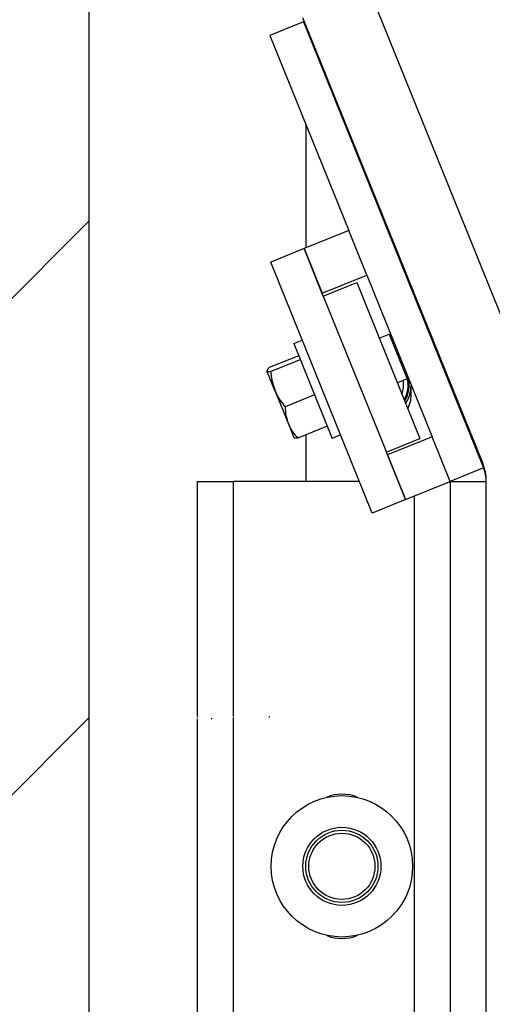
# Model space of a CAD drawing. Header units: inches. Extents: x 170 to 284, y 215 to 248.
# Tile 293 of 656: x 185.94 to 186.108, y 243.668 to 244.019. Entities that reach past the tile are written whole.
import ezdxf

# ---------------------------------------------------------------- set-up
doc = ezdxf.new("R2010")
doc.units = ezdxf.units.IN
doc.header["$LTSCALE"] = 0.25
doc.header["$MEASUREMENT"] = 0
doc.layers.add('LH BENCH MOUNT', color=7, linetype='Continuous')

msp = doc.modelspace()

# ---------------------------------------------------------------- hatches: boundary and pattern name
at = {"layer": 'LH BENCH MOUNT'}
h = msp.add_hatch(dxfattribs=at)
h.set_pattern_fill('ANSI31', color=256, style=0)
h.set_pattern_definition([(45, (-0.213862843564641, -9.58321106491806), (-0.08838834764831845, 0.08838834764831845), [])])
h.paths.add_polyline_path([(185.4488698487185, 243.6231789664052), (185.9644948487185, 243.6231789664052), (185.9644948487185, 245.0999116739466), (185.7280007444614, 245.0999116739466), (185.7280007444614, 245.1645705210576), (185.6895855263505, 245.0312116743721), (185.6895855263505, 245.0999116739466), (185.4488698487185, 245.0999116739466)])
h = msp.add_hatch(dxfattribs=at)
h.set_pattern_fill('ANSI31', color=256, scale=0.34241245, angle=2.8e-322, style=0)
h.set_pattern_definition([(45, (176.1263761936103, 238.0091787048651), (-0.03026527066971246, 0.03026527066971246), [])])
edge = h.paths.add_edge_path(flags=0)
edge.add_arc((186.41301658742, 243.9014011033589), 0.021400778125, 89.9999999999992, 390.52248781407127, ccw=False)
edge.add_line((186.41301658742, 243.9228018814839), (186.485779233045, 243.9228018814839))
edge.add_arc((186.485779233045, 244.3336968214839), 0.4108949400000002, 270, 450.0000000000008)
edge.add_line((186.485779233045, 244.7445917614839), (186.00212164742, 244.7445917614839))
edge.add_arc((186.00212164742, 244.7488719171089), 0.004280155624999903, 180.0000000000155, 269.9999999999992, ccw=False)
edge.add_line((185.997841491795, 244.7488719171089), (185.997841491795, 244.7916734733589))
edge.add_arc((186.00212164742, 244.7916734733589), 0.004280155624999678, 360, 540, ccw=False)
edge.add_line((186.006401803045, 244.7916734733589), (186.006401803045, 244.7488719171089))
edge.add_line((186.006401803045, 244.7488719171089), (186.003169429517, 244.7488719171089))
edge.add_line((186.003169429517, 244.7488719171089), (186.003169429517, 244.7916734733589))
edge.add_arc((186.00212164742, 244.7916734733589), 0.001047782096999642, 360, 540.0000000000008)
edge.add_line((186.001073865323, 244.7916734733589), (186.001073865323, 244.7488719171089))
edge.add_arc((186.00212164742, 244.7488719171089), 0.001047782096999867, 180, 270)
edge.add_line((186.00212164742, 244.7478241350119), (186.485779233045, 244.7478241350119))
edge.add_arc((186.485779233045, 244.3336968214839), 0.4141273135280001, 269.9999999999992, 450, ccw=False)
edge.add_line((186.485779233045, 243.9195695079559), (186.41301658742, 243.9195695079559))
edge.add_arc((186.41301658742, 243.9014011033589), 0.018168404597, 450.0000000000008, 750.5224878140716)
edge.add_arc((186.4277648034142, 243.9100962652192), 0.001047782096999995, 390.5224878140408, 495.0000000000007)
edge.add_line((186.4270239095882, 243.9108371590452), (186.4183287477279, 243.9021419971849))
edge.add_line((186.4183287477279, 243.9021419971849), (186.4160431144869, 243.9044276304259))
edge.add_line((186.4160431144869, 243.9044276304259), (186.4247382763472, 243.9131227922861))
edge.add_arc((186.4277648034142, 243.9100962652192), 0.004280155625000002, 390.522487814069, 495.0000000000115, ccw=False)

# ---------------------------------------------------------------- linework, layer by layer
for p, q in [((185.9644897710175, 239.6015567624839), (185.9644897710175, 245.0845667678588)), ((185.9644897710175, 243.7779614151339), (185.9644897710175, 244.5691053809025)), ((186.0641642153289, 244.029092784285), (186.1282991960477, 243.8703531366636)), ((186.0403532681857, 244.0194725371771), (186.1044882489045, 243.8607328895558)), ((186.0406649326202, 244.0178691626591), (186.0287594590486, 244.0130590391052)), ((186.0406649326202, 244.0178691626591), (186.104799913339, 243.8591295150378)), ((186.0415325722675, 244.016553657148), (186.0415325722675, 244.0157216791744)), ((186.0287594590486, 244.0130590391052), (186.056818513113, 243.943610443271)), ((186.0415325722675, 243.9814444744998), (186.0415325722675, 243.9374345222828)), ((186.056818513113, 243.943610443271), (186.0409445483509, 243.9371969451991)), ((186.0632320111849, 243.9277364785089), (186.056818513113, 243.943610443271)), ((186.0409445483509, 243.9371969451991), (186.0290390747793, 243.9323868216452)), ((186.0409445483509, 243.9371969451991), (186.0473580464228, 243.921322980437)), ((186.0477588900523, 243.9203308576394), (186.0409445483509, 243.9371969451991)), ((186.0651150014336, 243.8430957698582), (186.0290390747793, 243.9323868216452)), ((186.0473580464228, 243.921322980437), (186.0632320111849, 243.9277364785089)), ((186.0477588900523, 243.9203308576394), (186.0596643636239, 243.9251409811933)), ((186.0596643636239, 243.9251409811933), (186.0821116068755, 243.8695821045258)), ((186.0632320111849, 243.9277364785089), (186.0864809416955, 243.8701933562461)), ((186.0477588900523, 243.9203308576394), (186.0702061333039, 243.8647719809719)), ((186.0372498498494, 243.9033808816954), (186.0402659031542, 243.9045994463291)), ((186.0676812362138, 243.9052985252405), (186.0711481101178, 243.9066992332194)), ((186.0711481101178, 243.9066992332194), (186.0718523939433, 243.906400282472)), ((186.0711481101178, 243.9066992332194), (186.0730434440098, 243.9020081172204)), ((186.0372498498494, 243.9033808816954), (186.0508721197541, 243.8696645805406)), ((186.0730434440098, 243.9020081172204), (186.0775616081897, 243.8908252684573)), ((186.0389924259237, 243.8990678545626), (186.0284995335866, 243.8948284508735)), ((186.0395595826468, 243.8976640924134), (186.0290666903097, 243.8934246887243)), ((186.030537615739, 243.8867225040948), (186.0277197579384, 243.8936969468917)), ((186.0775616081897, 243.8908252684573), (186.0740947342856, 243.8894245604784)), ((186.0778605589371, 243.8915295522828), (186.0775616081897, 243.8908252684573)), ((186.030537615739, 243.8867225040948), (186.0353225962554, 243.8748792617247)), ((186.0790267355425, 243.8853077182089), (186.0790267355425, 243.888643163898)), ((186.0446281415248, 243.8851189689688), (186.0341352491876, 243.8808795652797)), ((186.0353225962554, 243.8748792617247), (186.0373128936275, 243.8699531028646)), ((186.0491295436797, 243.8739776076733), (186.0386366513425, 243.8697382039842)), ((186.0415325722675, 243.8709082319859), (186.0415325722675, 243.8543193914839)), ((186.0538881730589, 243.8708831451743), (186.0508721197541, 243.8696645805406)), ((186.0702061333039, 243.8647719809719), (186.0821116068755, 243.8695821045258)), ((186.0864809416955, 243.8701933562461), (186.0706069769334, 243.8637798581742)), ((186.0928944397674, 243.854319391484), (186.0864809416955, 243.8701933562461)), ((186.0770204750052, 243.8479058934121), (186.0702061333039, 243.8647719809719)), ((186.0706069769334, 243.8637798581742), (186.0770204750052, 243.8479058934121)), ((186.104799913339, 243.8591295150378), (186.0928944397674, 243.8543193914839)), ((186.0030111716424, 243.7731664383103), (186.0030111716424, 243.8543193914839)), ((186.0030111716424, 243.8543193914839), (186.0158516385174, 243.8543193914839)), ((186.060580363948, 243.8543193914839), (186.0158516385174, 243.8543193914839)), ((186.0158516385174, 243.7741205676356), (186.0158516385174, 243.8543193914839)), ((186.0770204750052, 243.8479058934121), (186.0928944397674, 243.854319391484)), ((186.0928944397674, 243.8543193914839), (186.0928944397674, 243.7798453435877)), ((186.0928944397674, 243.8543193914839), (186.1057349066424, 243.8543193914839)), ((186.1057349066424, 243.780799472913), (186.1057349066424, 243.8543193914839)), ((186.0770204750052, 243.8479058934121), (186.0651150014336, 243.8430957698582)), ((186.0800539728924, 243.8491315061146), (186.0800539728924, 243.7788912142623)), ((185.9644897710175, 243.7515956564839), (185.9644897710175, 243.7779614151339)), ((186.0800539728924, 243.778806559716), (186.0800539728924, 243.7769721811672)), ((186.0928944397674, 243.7797546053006), (186.0928944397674, 243.7777029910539)), ((186.0928944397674, 243.7776130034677), (186.0928944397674, 243.7755803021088)), ((186.1057349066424, 243.7784338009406), (186.1057349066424, 243.7807026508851)), ((186.1057349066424, 243.7760899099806), (186.1057349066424, 243.7783378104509)), ((186.0158516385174, 243.7733181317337), (186.0158516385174, 243.7740663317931)), ((186.0800539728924, 243.7768881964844), (186.0800539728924, 243.7750706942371)), ((186.0800539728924, 243.774987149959), (186.0800539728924, 243.7731800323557)), ((186.0928944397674, 243.7754908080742), (186.0928944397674, 243.7734697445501)), ((186.1057349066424, 243.7737594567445), (186.1057349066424, 243.7759944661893)), ((186.0030111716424, 243.7725873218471), (186.0030111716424, 243.7731182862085)), ((186.0030111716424, 243.7720130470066), (186.0030111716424, 243.7725393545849)), ((186.0030111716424, 243.7714417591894), (186.0030111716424, 243.7719652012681)), ((186.0030111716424, 243.7708732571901), (186.0030111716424, 243.7713944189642)), ((186.0030111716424, 243.7706423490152), (186.0030111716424, 243.7708255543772)), ((186.0158516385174, 243.7725226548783), (186.0158516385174, 243.7732641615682)), ((186.0158516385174, 243.7717314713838), (186.0158516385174, 243.7724688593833)), ((186.0158516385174, 243.7709442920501), (186.0158516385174, 243.771678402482)), ((186.0158516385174, 243.7706423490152), (186.0158516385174, 243.7708907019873)), ((186.0285208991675, 243.7706423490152), (186.0285208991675, 243.7702999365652)), ((186.0800539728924, 243.7730983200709), (186.0800539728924, 243.7712994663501)), ((186.0800539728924, 243.7712164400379), (186.0800539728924, 243.7691437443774)), ((186.0928944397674, 243.7733823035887), (186.0928944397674, 243.7713705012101)), ((186.0928944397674, 243.771281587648), (186.0928944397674, 243.7690785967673)), ((186.1057349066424, 243.7714415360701), (186.1057349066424, 243.7736662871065)), ((186.1057349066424, 243.7690134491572), (186.1057349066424, 243.7713467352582)), ((186.0030111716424, 243.7700602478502), (186.0030111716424, 243.7702999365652)), ((186.0030111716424, 243.7695346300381), (186.0030111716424, 243.7697178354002)), ((186.0030111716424, 243.7689657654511), (186.0030111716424, 243.7694869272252)), ((186.0030111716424, 243.7683949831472), (186.0030111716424, 243.768918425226)), ((186.0030111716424, 243.7678208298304), (186.0030111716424, 243.7683471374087)), ((186.0030111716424, 243.7672418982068), (186.0030111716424, 243.7677728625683)), ((186.0030111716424, 239.6426462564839), (186.0030111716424, 243.7671937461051)), ((186.0079761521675, 243.7700602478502), (186.0079761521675, 243.7697178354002)), ((186.0158516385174, 243.769469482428), (186.0158516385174, 243.7702999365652)), ((186.0158516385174, 243.7686817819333), (186.0158516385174, 243.7694158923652)), ((186.0158516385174, 243.7678913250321), (186.0158516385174, 243.7686287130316)), ((186.0158516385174, 243.7670960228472), (186.0158516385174, 243.767837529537)), ((186.0158516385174, 243.7662938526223), (186.0158516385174, 243.7670420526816)), ((186.0800539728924, 243.7690607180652), (186.0800539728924, 243.7672618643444)), ((186.0800539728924, 243.7671801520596), (186.0800539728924, 243.7653730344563)), ((186.0928944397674, 243.7689896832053), (186.0928944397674, 243.7669778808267)), ((186.0928944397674, 243.7668904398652), (186.0928944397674, 243.7648693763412)), ((186.1057349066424, 243.7666938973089), (186.1057349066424, 243.7689186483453)), ((186.0158516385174, 239.6426462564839), (186.0158516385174, 243.7662396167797)), ((186.0800539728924, 243.7652894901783), (186.0800539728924, 243.7634719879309)), ((186.0800539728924, 243.7633880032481), (186.0800539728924, 243.7615536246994)), ((186.0928944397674, 243.7647798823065), (186.0928944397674, 243.7627471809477)), ((186.1057349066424, 243.764365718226), (186.1057349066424, 243.7666007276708)), ((186.1057349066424, 243.7620223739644), (186.1057349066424, 243.7642702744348)), ((186.0800539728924, 243.761468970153), (186.0800539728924, 239.6490664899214)), ((186.0928944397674, 243.7626571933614), (186.0928944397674, 243.7606055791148)), ((186.0928944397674, 243.7605148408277), (186.0928944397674, 239.6490664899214)), ((186.1057349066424, 243.7596575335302), (186.1057349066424, 243.7619263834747)), ((186.1057349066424, 239.6490664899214), (186.1057349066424, 243.7595607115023)), ((185.9644897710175, 239.6426462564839), (185.9644897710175, 243.7498835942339))]:
    msp.add_line(p, q, dxfattribs=at)
for radius in [0.0251501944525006, 0.01390194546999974, 0.01284046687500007, 0.01177042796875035]:
    msp.add_circle((186.0543730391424, 243.7173544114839), radius, dxfattribs=at)
for centre, radius, start, end in [((186.0672135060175, 243.8885606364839), 0.009094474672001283, 339.4873686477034, 10.7339850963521), ((186.0672135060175, 243.8885606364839), 0.01070038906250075, 330.7923795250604, 13.14714000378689), ((186.0672135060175, 243.8885606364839), 0.01107704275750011, 329.2430343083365, 14.56662655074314), ((186.0672135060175, 243.8885606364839), 0.0117704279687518, 326.7185446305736, 0), ((186.0672135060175, 243.8853077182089), 0.01181322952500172, 334.1160595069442, 0), ((186.0886142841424, 243.8543193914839), 0.01712062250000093, 0, 21.99999999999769), ((186.0928944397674, 243.8543193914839), 0.01284046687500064, 0, 22.00000000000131), ((186.0543730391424, 243.7291248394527), 0.01391050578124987, 66.57992814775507, 113.4200718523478), ((186.0543730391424, 243.7055839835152), 0.01391050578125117, 246.5799281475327, 293.4200718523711)]:
    msp.add_arc(centre, radius, start, end, dxfattribs=at)
for points, knots in [([(186.0284995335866, 243.8948284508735), (186.0282483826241, 243.8945943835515), (186.0277414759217, 243.8941219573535), (186.0277270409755, 243.8938394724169), (186.0277197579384, 243.8936969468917)], [0, 0, 0, 0, 0.4954579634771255, 1, 1, 1, 1]), ([(186.0277197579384, 243.8936969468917), (186.0277277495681, 243.8936808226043), (186.0277882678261, 243.8935587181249), (186.0281164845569, 243.8934150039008), (186.0287480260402, 243.8934214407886), (186.0290666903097, 243.8934246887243)], [0, 0, 0, 0, 0.07009191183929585, 0.530785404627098, 0.9999999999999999, 0.9999999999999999, 0.9999999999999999, 0.9999999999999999]), ([(186.0290666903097, 243.8934246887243), (186.0291125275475, 243.892898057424), (186.0293123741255, 243.8906019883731), (186.030004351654, 243.888410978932), (186.030537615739, 243.8867225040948)], [0, 0, 0, 0, 0.2293621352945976, 1, 1, 1, 1]), ([(186.030537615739, 243.8867225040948), (186.0307621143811, 243.8862050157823), (186.031673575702, 243.884104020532), (186.0330772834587, 243.8822653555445), (186.0341352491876, 243.8808795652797)], [0, 0, 0, 0, 0.2463062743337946, 1, 1, 1, 1]), ([(186.0341352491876, 243.8808795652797), (186.0342035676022, 243.8798547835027), (186.0343414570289, 243.8777864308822), (186.0349935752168, 243.8758541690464), (186.0353225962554, 243.8748792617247)], [0, 0, 0, 0, 0.4954579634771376, 1, 1, 1, 1]), ([(186.0353225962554, 243.8748792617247), (186.0353772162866, 243.8747477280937), (186.0357908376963, 243.8737516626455), (186.0367848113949, 243.871960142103), (186.0380156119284, 243.870483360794), (186.0386366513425, 243.8697382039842)], [0, 0, 0, 0, 0.07009191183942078, 0.5307854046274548, 1, 1, 1, 1]), ([(186.0386366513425, 243.8697382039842), (186.0382933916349, 243.8697321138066), (186.0376005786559, 243.8697198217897), (186.0373939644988, 243.8699129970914), (186.0372897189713, 243.8700104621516)], [0, 0, 0, 0, 0.4954579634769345, 1, 1, 1, 1])]:
    msp.add_open_spline(points, degree=3, knots=knots, dxfattribs=at)

doc.saveas('drawing.dxf')
